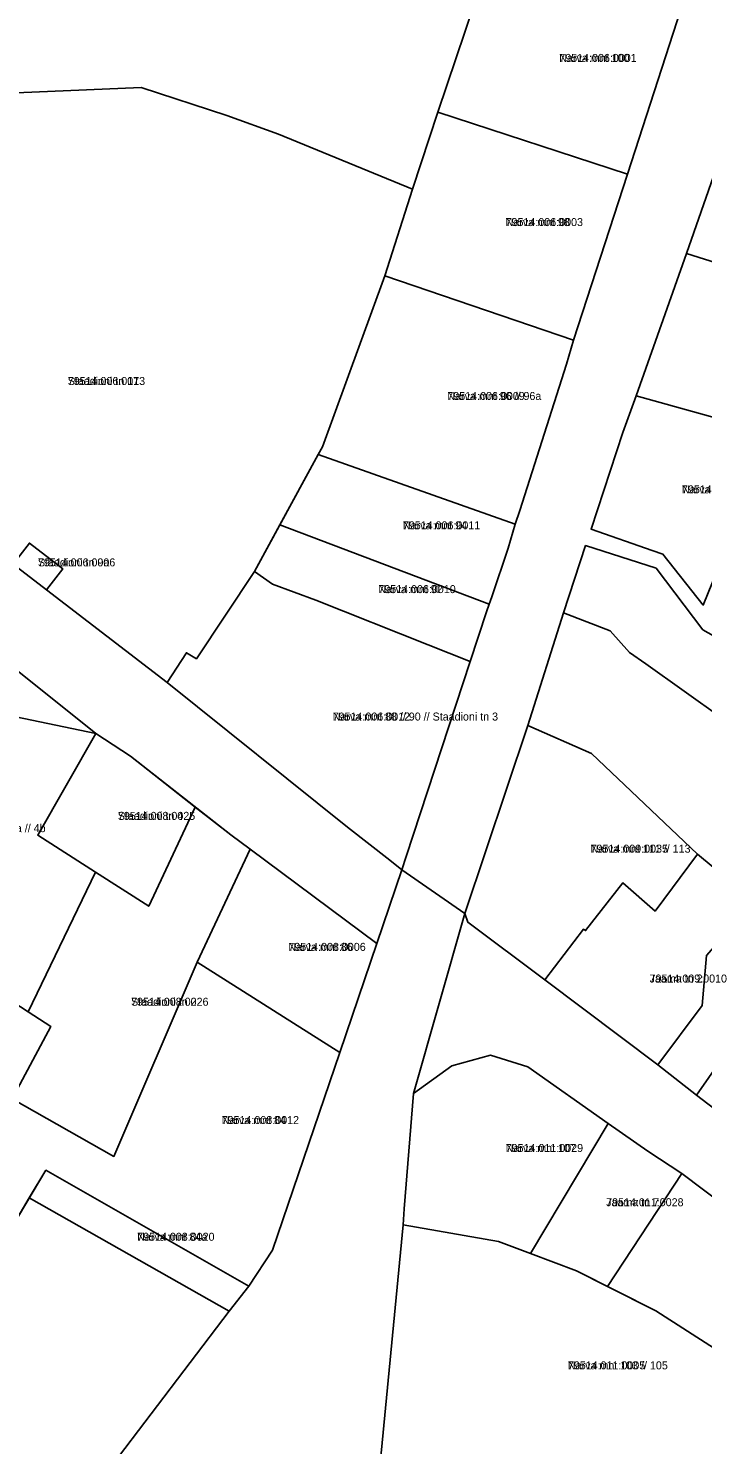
# Model space of a CAD drawing. Extents: x 643847 to 663718, y 6468443 to 6482775.
# Drawn here: x 659393.1 to 659519.5, y 6475078.6 to 6475344 of the extents above; entities that cross this region are included whole.
import ezdxf

# ---------------------------------------------------------------- set-up
doc = ezdxf.new("R2010")
doc.units = 0
for name, color, linetype in [('L_AADRESS', 7, 'Continuous'), ('PIIR', 7, 'Continuous'), ('TUNNUS', 7, 'Continuous')]:
    doc.layers.add(name, color=color, linetype=linetype)

msp = doc.modelspace()

# ---------------------------------------------------------------- linework, layer by layer
at = {"layer": 'PIIR'}
for points in [[(659335.03, 6475288), (659302.16, 6475314.55), (659315.73, 6475334.02), (659289, 6475355.22), (659273.61, 6475338.5), (659218, 6475381.8), (659233.9, 6475401.93), (659231.19, 6475421.97), (659230.17, 6475429.49), (659219.77, 6475437.26), (659276.3, 6475526.69), (659444.61, 6475422.13), (659439.58, 6475409.68), (659437.99, 6475383.45), (659452.21, 6475375.09), (659480.12, 6475358.68), (659469.85, 6475328.25), (659465.1, 6475313.79), (659440.04, 6475324.12), (659430.34, 6475327.59), (659414.27, 6475332.88), (659380.55, 6475331.44), (659363.87, 6475322.06)], [(659516.47, 6475301.78), (659533.42, 6475350.28), (659539.08, 6475358.2), (659542.39, 6475359.88), (659574.5, 6475340.44), (659550.85, 6475301.55), (659543.38, 6475305.52), (659541.65, 6475302.15), (659540.14, 6475299.25), (659537.92, 6475295)], [(659505.41, 6475316.64), (659469.85, 6475328.25), (659480.12, 6475358.68), (659515.44, 6475347.47)], [(659396.54, 6475238.75), (659399.61, 6475242.66), (659393.34, 6475247.51), (659390.31, 6475243.54), (659335.03, 6475288), (659363.87, 6475322.06), (659380.55, 6475331.44), (659414.27, 6475332.88), (659430.34, 6475327.59), (659440.04, 6475324.12), (659465.1, 6475313.79), (659459.95, 6475297.6), (659448.24, 6475265.56), (659447.45, 6475264.1), (659435.54, 6475242.18), (659424.63, 6475225.81), (659422.77, 6475226.95), (659419.15, 6475221.37)], [(659495.3, 6475285.55), (659459.95, 6475297.6), (659465.1, 6475313.79), (659469.85, 6475328.25), (659505.41, 6475316.64)], [(659516.47, 6475301.78), (659537.92, 6475295), (659537.64, 6475293.58), (659552.01, 6475288.83), (659544.93, 6475268.97), (659535.24, 6475270.15), (659532.66, 6475267.94), (659507.03, 6475275.07)], [(659494.02, 6475281), (659485.23, 6475253.61), (659484.4, 6475251.02), (659447.45, 6475264.1), (659448.24, 6475265.56), (659459.95, 6475297.6), (659495.3, 6475285.55)], [(659504.55, 6475268.23), (659507.03, 6475275.07), (659532.66, 6475267.94), (659525.82, 6475251.13), (659519.64, 6475235.89), (659512.08, 6475245.42), (659510.05, 6475246.13), (659498.61, 6475250.11)], [(659483.03, 6475246.52), (659480, 6475237.45), (659479.49, 6475236.04), (659440.28, 6475250.92), (659447.45, 6475264.1), (659484.4, 6475251.02)], [(659478.99, 6475234.62), (659475.93, 6475225.31), (659468.07, 6475228.4), (659447.02, 6475236.78), (659438.87, 6475239.82), (659435.54, 6475242.18), (659440.28, 6475250.92), (659479.49, 6475236.04)], [(659309.14, 6475124.57), (659257.85, 6475090.15), (659219.62, 6475041.49), (659206.03, 6475024.34), (659203.23, 6475028.25), (659194.34, 6475036.66), (659201.2, 6475043.26), (659282.59, 6475143.53), (659298.2, 6475168.18), (659348.95, 6475232.23), (659361.47, 6475247.21), (659405.76, 6475211.84), (659370.94, 6475219.08), (659351.28, 6475186.83), (659328.57, 6475149.56)], [(659390.31, 6475243.54), (659393.34, 6475247.51), (659399.61, 6475242.66), (659396.54, 6475238.75)], [(659497.58, 6475247.04), (659510.78, 6475242.8), (659519.57, 6475231.23), (659535.8, 6475222.09), (659551.08, 6475217.66), (659546.51, 6475207.65), (659569.67, 6475196.89), (659562.44, 6475184.8), (659523.21, 6475214.6), (659508.88, 6475224.84), (659505.78, 6475227.02), (659502.2, 6475231.08), (659493.42, 6475234.45)], [(659463.92, 6475188.75), (659463.12, 6475186.29), (659460.91, 6475188.06), (659452.95, 6475194.29), (659419.15, 6475221.37), (659422.77, 6475226.95), (659424.63, 6475225.81), (659435.54, 6475242.18), (659438.87, 6475239.82), (659447.02, 6475236.78), (659468.07, 6475228.4), (659475.93, 6475225.31)], [(659486.73, 6475213.33), (659493.42, 6475234.45), (659502.2, 6475231.08), (659505.78, 6475227.02), (659508.88, 6475224.84), (659523.21, 6475214.6), (659562.44, 6475184.8), (659581.36, 6475170.41), (659580.15, 6475167.11), (659577.32, 6475158.29), (659574.69, 6475153.64), (659572.61, 6475151.07), (659567.49, 6475145.76), (659551.92, 6475160.05), (659529.19, 6475180.37), (659518.57, 6475189.21), (659498.66, 6475208.04)], [(659370.94, 6475219.08), (659405.76, 6475211.84), (659394.89, 6475192.75), (659405.74, 6475185.8), (659393.11, 6475159.68), (659351.28, 6475186.83)], [(659486.73, 6475213.33), (659498.66, 6475208.04), (659518.57, 6475189.21), (659510.61, 6475178.54), (659504.56, 6475183.85), (659497.56, 6475174.88), (659497.19, 6475175.17), (659489.96, 6475165.63), (659475.51, 6475176.45), (659474.92, 6475178.08)], [(659405.76, 6475211.84), (659412.3, 6475207.57), (659424.4, 6475198.04), (659415.7, 6475179.43), (659405.74, 6475185.8), (659394.89, 6475192.75)], [(659424.4, 6475198.04), (659431.05, 6475192.8), (659434.69, 6475190.11), (659424.79, 6475168.99), (659409.17, 6475132.55), (659390.09, 6475143.36), (659397.34, 6475156.92), (659393.11, 6475159.68), (659405.74, 6475185.8), (659415.7, 6475179.43)], [(659451.53, 6475152.05), (659424.79, 6475168.99), (659434.69, 6475190.11), (659458.43, 6475172.48)], [(659351.28, 6475186.83), (659393.11, 6475159.68), (659397.34, 6475156.92), (659390.09, 6475143.36), (659380.24, 6475125.5), (659367.35, 6475133.44), (659358.3, 6475139.06), (659354.23, 6475132.47), (659347.89, 6475136.65), (659328.57, 6475149.56)], [(659489.96, 6475165.63), (659497.19, 6475175.17), (659497.56, 6475174.88), (659504.56, 6475183.85), (659510.61, 6475178.54), (659518.57, 6475189.21), (659529.19, 6475180.37), (659520.23, 6475170.24), (659519.41, 6475160.82), (659511.11, 6475149.7)], [(659511.11, 6475149.7), (659519.41, 6475160.82), (659520.23, 6475170.24), (659529.19, 6475180.37), (659551.92, 6475160.05), (659545.93, 6475148.6), (659543.46, 6475150.2), (659528.03, 6475157.88), (659518.38, 6475144.05)], [(659451.53, 6475152.05), (659438.87, 6475114.99), (659434.43, 6475108.27), (659396.43, 6475129.97), (659390.11, 6475119.38), (659380.24, 6475125.5), (659390.09, 6475143.36), (659409.17, 6475132.55), (659424.79, 6475168.99)], [(659528.03, 6475157.88), (659543.46, 6475150.2), (659536.35, 6475130.33), (659518.38, 6475144.05)], [(659328.57, 6475149.56), (659347.89, 6475136.65), (659354.23, 6475132.47), (659352.3, 6475129.36), (659360.72, 6475123.61), (659367.35, 6475133.44), (659380.24, 6475125.5), (659390.11, 6475119.38), (659393.31, 6475124.79), (659430.79, 6475103.55), (659408.83, 6475074.7), (659373.22, 6475027.74), (659313.98, 6475076.29), (659309.14, 6475124.57)], [(659501.8, 6475138.76), (659487.26, 6475114.38), (659481.27, 6475116.64), (659463.41, 6475119.73), (659463.55, 6475122.77), (659465.33, 6475144.35), (659472.53, 6475149.56), (659479.76, 6475151.54), (659486.74, 6475149.33)], [(659501.8, 6475138.76), (659509.27, 6475133.52), (659515.61, 6475129.37), (659501.67, 6475108.2), (659495.86, 6475111.12), (659487.26, 6475114.38)], [(659396.43, 6475129.97), (659434.43, 6475108.27), (659430.79, 6475103.55), (659393.31, 6475124.79)], [(659540.49, 6475110.64), (659526.82, 6475093.31), (659510.75, 6475103.65), (659501.67, 6475108.2), (659515.61, 6475129.37)], [(659463.41, 6475119.73), (659481.27, 6475116.64), (659487.26, 6475114.38), (659495.86, 6475111.12), (659510.75, 6475103.65), (659526.82, 6475093.31), (659538.99, 6475084.39), (659526.54, 6475065.59), (659501.75, 6475069.41), (659458.97, 6475073.73)]]:
    msp.add_lwpolyline(points, close=True, dxfattribs=at)
for points in [[(659533.42, 6475350.28), (659516.47, 6475301.78), (659507.03, 6475275.07), (659504.55, 6475268.23), (659498.61, 6475250.11), (659510.05, 6475246.13), (659512.08, 6475245.42), (659519.64, 6475235.89)], [(659519.57, 6475231.23), (659510.78, 6475242.8), (659497.58, 6475247.04), (659493.42, 6475234.45), (659486.73, 6475213.33), (659474.92, 6475178.08), (659463.12, 6475186.29), (659463.92, 6475188.75), (659475.93, 6475225.31), (659478.99, 6475234.62), (659479.49, 6475236.04), (659480, 6475237.45), (659483.03, 6475246.52), (659484.4, 6475251.02), (659485.23, 6475253.61), (659494.02, 6475281), (659495.3, 6475285.55), (659505.41, 6475316.64), (659515.44, 6475347.47)], [(659390.31, 6475243.54), (659396.54, 6475238.75), (659419.15, 6475221.37), (659452.95, 6475194.29), (659460.91, 6475188.06), (659463.12, 6475186.29), (659458.43, 6475172.48), (659434.69, 6475190.11), (659431.05, 6475192.8), (659412.3, 6475207.57), (659405.76, 6475211.84), (659361.47, 6475247.21)], [(659408.83, 6475074.7), (659430.79, 6475103.55), (659434.43, 6475108.27), (659438.87, 6475114.99), (659451.53, 6475152.05), (659458.43, 6475172.48), (659463.12, 6475186.29), (659474.92, 6475178.08), (659465.33, 6475144.35), (659463.55, 6475122.77), (659463.41, 6475119.73), (659458.97, 6475073.73)], [(659590.31, 6475078.52), (659552.62, 6475101.47), (659540.49, 6475110.64), (659515.61, 6475129.37), (659509.27, 6475133.52), (659501.8, 6475138.76), (659486.74, 6475149.33), (659479.76, 6475151.54), (659472.53, 6475149.56), (659465.33, 6475144.35), (659474.92, 6475178.08), (659475.51, 6475176.45), (659489.96, 6475165.63), (659511.11, 6475149.7), (659518.38, 6475144.05), (659536.35, 6475130.33), (659553.96, 6475117.6), (659575.98, 6475102.6), (659584.34, 6475097.2), (659595.64, 6475090.58), (659598.75, 6475088.76), (659606.59, 6475084.97), (659644.11, 6475071.24)]]:
    msp.add_lwpolyline(points, dxfattribs=at)

# ---------------------------------------------------------------- texts
at = {"layer": 'L_AADRESS'}
for s, p in [('Narva mnt 100', (659492.64, 6475337.66)), ('Narva mnt 98', (659482.58, 6475306.9)), ('Staadioni tn 17', (659400.51, 6475277.12)), ('Narva mnt 96 // 96a', (659471.66, 6475274.31)), ('Narva mnt 127', (659515.63, 6475256.81)), ('Narva mnt 94', (659463.32, 6475250.07)), ('Staadioni tn 9a', (659394.92, 6475243.13)), ('Narva mnt 92', (659458.73, 6475238.12)), ('Narva mnt 88 // 90 // Staadioni tn 3', (659450.17, 6475214.24)), ('Staadioni tn 4a // 4b', (659378.52, 6475193.33)), ('Staadioni tn 4', (659409.9, 6475195.63)), ('Narva mnt 111 // 113', (659498.51, 6475189.48)), ('Narva mnt 86', (659441.86, 6475171.08)), ('Jaama tn 2', (659509.57, 6475165.15)), ('Staadioni tn 2', (659412.39, 6475160.8)), ('Narva mnt 84', (659429.36, 6475138.63)), ('Narva mnt 107', (659482.6, 6475133.39)), ('Jaama tn 7', (659501.43, 6475123.23)), ('Narva mnt 84a', (659413.52, 6475116.76)), ('Narva mnt 103 // 105', (659494.25, 6475092.66))]:
    msp.add_text(s, height=1.5, dxfattribs=at).set_placement(p)
at = {"layer": 'TUNNUS'}
for s, p in [('79514:006:0001', (659492.64, 6475337.66)), ('79514:006:0003', (659482.58, 6475306.9)), ('79514:006:0013', (659400.51, 6475277.12)), ('79514:006:0009', (659471.66, 6475274.31)), ('79514:009:0023', (659515.63, 6475256.81)), ('79514:006:0011', (659463.32, 6475250.07)), ('79514:006:0006', (659394.92, 6475243.13)), ('79514:006:0010', (659458.73, 6475238.12)), ('79514:006:0012', (659450.17, 6475214.24)), ('79514:008:0025', (659409.9, 6475195.63)), ('79514:009:0035', (659498.51, 6475189.48)), ('79514:008:0006', (659441.86, 6475171.08)), ('79514:009:0010', (659509.57, 6475165.15)), ('79514:008:0026', (659412.39, 6475160.8)), ('79514:008:0012', (659429.36, 6475138.63)), ('79514:011:0029', (659482.6, 6475133.39)), ('79514:011:0028', (659501.43, 6475123.23)), ('79514:008:0020', (659413.52, 6475116.76)), ('79514:011:0005', (659494.25, 6475092.66))]:
    msp.add_text(s, height=1.5, dxfattribs=at).set_placement(p)

doc.saveas('drawing.dxf')
